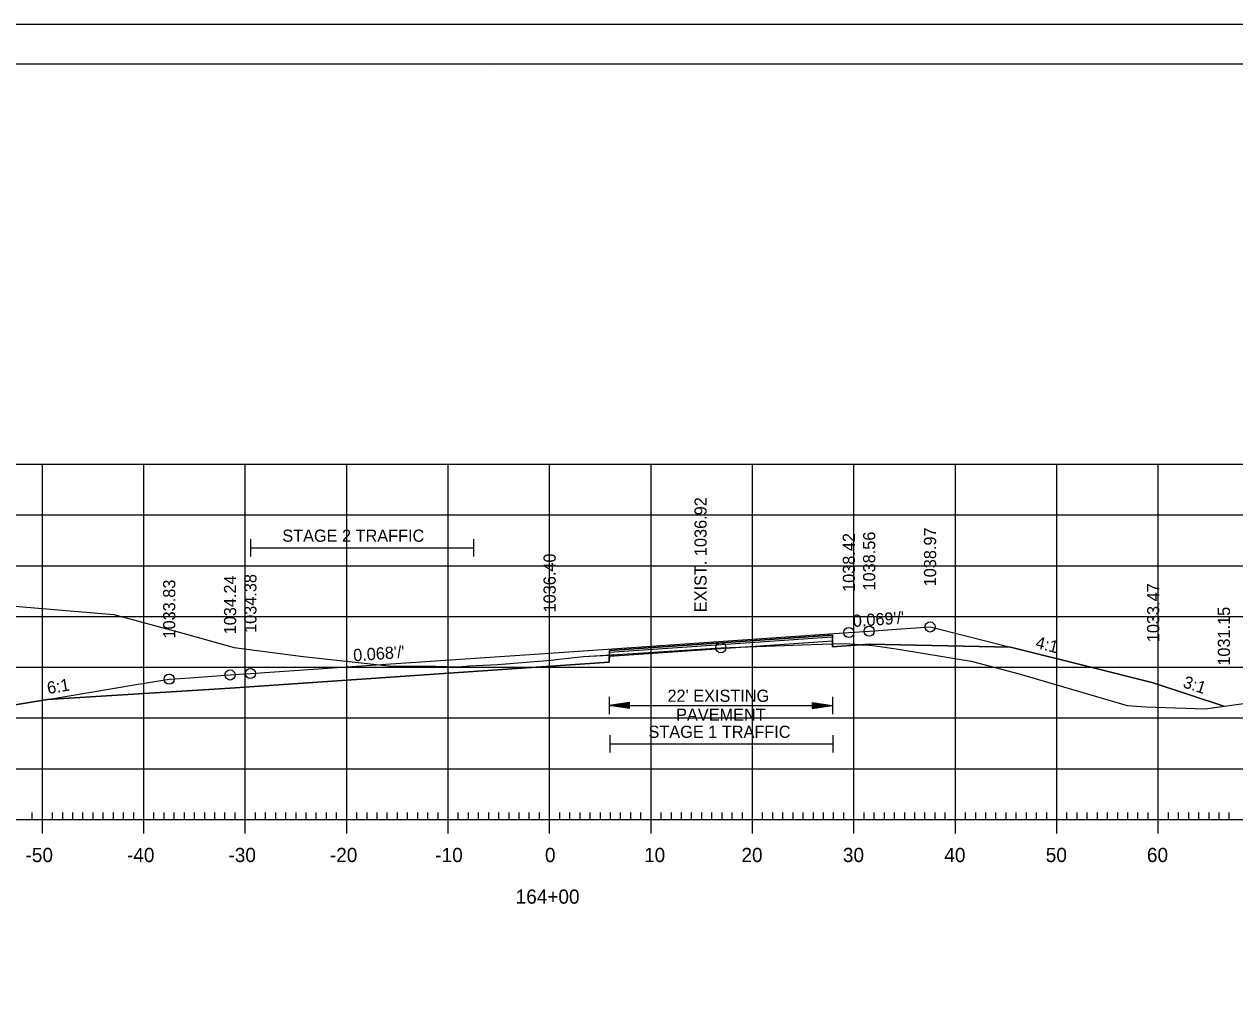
# Model space of a CAD drawing. Extents: x 1322838 to 1324533, y 339903 to 351025.
# Drawn here: x 1323651.9 to 1323771.3, y 346082.6 to 346178.8 of the extents above; entities that cross this region are included whole.
import ezdxf

# ---------------------------------------------------------------- set-up
doc = ezdxf.new("R2010")
doc.units = 0
for name, color, linetype in [('R_Alt Surface', 7, 'Continuous'), ('R_Axis', 7, 'Continuous'), ('R_Axis Annot', 7, 'Continuous'), ('R_Border', 7, 'Continuous'), ('R_Exist Surface', 7, 'Continuous'), ('R_Fin Surface', 7, 'Continuous'), ('R_Fin Surface Annot', 7, 'Continuous'), ('R_Grid', 7, 'Continuous'), ('R_No Plot', 7, 'Continuous'), ('R_Xsect Elev', 7, 'Continuous')]:
    doc.layers.add(name, color=color, linetype=linetype)

msp = doc.modelspace()

# ---------------------------------------------------------------- linework, layer by layer
at = {"layer": 'R_Alt Surface'}
msp.add_lwpolyline([(1323654.23, 346112.25), (1323672.22, 346113.37), (1323709.6, 346115.93), (1323709.61, 346117.06), (1323731.6, 346118.57), (1323731.61, 346117.44), (1323735.22, 346117.69), (1323749.14, 346117.41)], dxfattribs=at)
at = {"layer": 'R_Axis'}
for p, q in [((1323653.72, 346099.02), (1323653.72, 346101.82)), ((1323663.72, 346099.02), (1323663.72, 346101.82)), ((1323673.72, 346099.02), (1323673.72, 346101.82)), ((1323683.72, 346099.02), (1323683.72, 346101.82)), ((1323693.72, 346099.02), (1323693.72, 346101.82)), ((1323703.72, 346099.02), (1323703.72, 346101.82)), ((1323713.72, 346099.02), (1323713.72, 346101.82)), ((1323723.72, 346099.02), (1323723.72, 346101.82)), ((1323733.72, 346099.02), (1323733.72, 346101.82)), ((1323743.72, 346099.02), (1323743.72, 346101.82)), ((1323753.72, 346099.02), (1323753.72, 346101.82)), ((1323763.72, 346099.02), (1323763.72, 346101.82)), ((1323563.72, 346100.42), (1323843.72, 346100.42)), ((1323652.72, 346100.42), (1323652.72, 346101.12)), ((1323654.72, 346100.42), (1323654.72, 346101.12)), ((1323655.72, 346100.42), (1323655.72, 346101.12)), ((1323656.72, 346100.42), (1323656.72, 346101.12)), ((1323657.72, 346100.42), (1323657.72, 346101.12)), ((1323658.72, 346100.42), (1323658.72, 346101.12)), ((1323659.72, 346100.42), (1323659.72, 346101.12)), ((1323660.72, 346100.42), (1323660.72, 346101.12)), ((1323661.72, 346100.42), (1323661.72, 346101.12)), ((1323662.72, 346100.42), (1323662.72, 346101.12)), ((1323664.72, 346100.42), (1323664.72, 346101.12)), ((1323665.72, 346100.42), (1323665.72, 346101.12)), ((1323666.72, 346100.42), (1323666.72, 346101.12)), ((1323667.72, 346100.42), (1323667.72, 346101.12)), ((1323668.72, 346100.42), (1323668.72, 346101.12)), ((1323669.72, 346100.42), (1323669.72, 346101.12)), ((1323670.72, 346100.42), (1323670.72, 346101.12)), ((1323671.72, 346100.42), (1323671.72, 346101.12)), ((1323672.72, 346100.42), (1323672.72, 346101.12)), ((1323674.72, 346100.42), (1323674.72, 346101.12)), ((1323675.72, 346100.42), (1323675.72, 346101.12)), ((1323676.72, 346100.42), (1323676.72, 346101.12)), ((1323677.72, 346100.42), (1323677.72, 346101.12)), ((1323678.72, 346100.42), (1323678.72, 346101.12)), ((1323679.72, 346100.42), (1323679.72, 346101.12)), ((1323680.72, 346100.42), (1323680.72, 346101.12)), ((1323681.72, 346100.42), (1323681.72, 346101.12)), ((1323682.72, 346100.42), (1323682.72, 346101.12)), ((1323684.72, 346100.42), (1323684.72, 346101.12)), ((1323685.72, 346100.42), (1323685.72, 346101.12)), ((1323686.72, 346100.42), (1323686.72, 346101.12)), ((1323687.72, 346100.42), (1323687.72, 346101.12)), ((1323688.72, 346100.42), (1323688.72, 346101.12)), ((1323689.72, 346100.42), (1323689.72, 346101.12)), ((1323690.72, 346100.42), (1323690.72, 346101.12)), ((1323691.72, 346100.42), (1323691.72, 346101.12)), ((1323692.72, 346100.42), (1323692.72, 346101.12)), ((1323694.72, 346100.42), (1323694.72, 346101.12)), ((1323695.72, 346100.42), (1323695.72, 346101.12)), ((1323696.72, 346100.42), (1323696.72, 346101.12)), ((1323697.72, 346100.42), (1323697.72, 346101.12)), ((1323698.72, 346100.42), (1323698.72, 346101.12)), ((1323699.72, 346100.42), (1323699.72, 346101.12)), ((1323700.72, 346100.42), (1323700.72, 346101.12)), ((1323701.72, 346100.42), (1323701.72, 346101.12)), ((1323702.72, 346100.42), (1323702.72, 346101.12)), ((1323704.72, 346100.42), (1323704.72, 346101.12)), ((1323705.72, 346100.42), (1323705.72, 346101.12)), ((1323706.72, 346100.42), (1323706.72, 346101.12)), ((1323707.72, 346100.42), (1323707.72, 346101.12)), ((1323708.72, 346100.42), (1323708.72, 346101.12)), ((1323709.72, 346100.42), (1323709.72, 346101.12)), ((1323710.72, 346100.42), (1323710.72, 346101.12)), ((1323711.72, 346100.42), (1323711.72, 346101.12)), ((1323712.72, 346100.42), (1323712.72, 346101.12)), ((1323714.72, 346100.42), (1323714.72, 346101.12)), ((1323715.72, 346100.42), (1323715.72, 346101.12)), ((1323716.72, 346100.42), (1323716.72, 346101.12)), ((1323717.72, 346100.42), (1323717.72, 346101.12)), ((1323718.72, 346100.42), (1323718.72, 346101.12)), ((1323719.72, 346100.42), (1323719.72, 346101.12)), ((1323720.72, 346100.42), (1323720.72, 346101.12)), ((1323721.72, 346100.42), (1323721.72, 346101.12)), ((1323722.72, 346100.42), (1323722.72, 346101.12)), ((1323724.72, 346100.42), (1323724.72, 346101.12)), ((1323725.72, 346100.42), (1323725.72, 346101.12)), ((1323726.72, 346100.42), (1323726.72, 346101.12)), ((1323727.72, 346100.42), (1323727.72, 346101.12)), ((1323728.72, 346100.42), (1323728.72, 346101.12)), ((1323729.72, 346100.42), (1323729.72, 346101.12)), ((1323730.72, 346100.42), (1323730.72, 346101.12)), ((1323731.72, 346100.42), (1323731.72, 346101.12)), ((1323732.72, 346100.42), (1323732.72, 346101.12)), ((1323734.72, 346100.42), (1323734.72, 346101.12)), ((1323735.72, 346100.42), (1323735.72, 346101.12)), ((1323736.72, 346100.42), (1323736.72, 346101.12)), ((1323737.72, 346100.42), (1323737.72, 346101.12)), ((1323738.72, 346100.42), (1323738.72, 346101.12)), ((1323739.72, 346100.42), (1323739.72, 346101.12)), ((1323740.72, 346100.42), (1323740.72, 346101.12)), ((1323741.72, 346100.42), (1323741.72, 346101.12)), ((1323742.72, 346100.42), (1323742.72, 346101.12)), ((1323744.72, 346100.42), (1323744.72, 346101.12)), ((1323745.72, 346100.42), (1323745.72, 346101.12)), ((1323746.72, 346100.42), (1323746.72, 346101.12)), ((1323747.72, 346100.42), (1323747.72, 346101.12)), ((1323748.72, 346100.42), (1323748.72, 346101.12)), ((1323749.72, 346100.42), (1323749.72, 346101.12)), ((1323750.72, 346100.42), (1323750.72, 346101.12)), ((1323751.72, 346100.42), (1323751.72, 346101.12)), ((1323752.72, 346100.42), (1323752.72, 346101.12)), ((1323754.72, 346100.42), (1323754.72, 346101.12)), ((1323755.72, 346100.42), (1323755.72, 346101.12)), ((1323756.72, 346100.42), (1323756.72, 346101.12)), ((1323757.72, 346100.42), (1323757.72, 346101.12)), ((1323758.72, 346100.42), (1323758.72, 346101.12)), ((1323759.72, 346100.42), (1323759.72, 346101.12)), ((1323760.72, 346100.42), (1323760.72, 346101.12)), ((1323761.72, 346100.42), (1323761.72, 346101.12)), ((1323762.72, 346100.42), (1323762.72, 346101.12)), ((1323764.72, 346100.42), (1323764.72, 346101.12)), ((1323765.72, 346100.42), (1323765.72, 346101.12)), ((1323766.72, 346100.42), (1323766.72, 346101.12)), ((1323767.72, 346100.42), (1323767.72, 346101.12)), ((1323768.72, 346100.42), (1323768.72, 346101.12)), ((1323769.72, 346100.42), (1323769.72, 346101.12)), ((1323770.72, 346100.42), (1323770.72, 346101.12))]:
    msp.add_line(p, q, dxfattribs=at)
at = {"layer": 'R_Axis Annot'}
for p, q in [((1323674.22, 346128.04), (1323674.22, 346126.33)), ((1323696.22, 346128.04), (1323696.22, 346126.33)), ((1323674.22, 346127.19), (1323696.22, 346127.19)), ((1323709.6, 346112.49), (1323709.6, 346110.78)), ((1323731.6, 346112.49), (1323731.6, 346110.78)), ((1323711.6, 346111.94), (1323709.6, 346111.64)), ((1323711.6, 346111.34), (1323709.6, 346111.64)), ((1323709.6, 346111.64), (1323731.6, 346111.64)), ((1323711.6, 346111.89), (1323709.94, 346111.64)), ((1323711.6, 346111.39), (1323709.94, 346111.64)), ((1323711.6, 346111.84), (1323710.28, 346111.64)), ((1323711.6, 346111.44), (1323710.28, 346111.64)), ((1323711.6, 346111.79), (1323710.62, 346111.64)), ((1323711.6, 346111.49), (1323710.62, 346111.64)), ((1323711.6, 346111.73), (1323710.95, 346111.64)), ((1323711.6, 346111.54), (1323710.95, 346111.64)), ((1323711.6, 346111.68), (1323711.29, 346111.64)), ((1323711.6, 346111.59), (1323711.29, 346111.64)), ((1323711.6, 346111.34), (1323711.6, 346111.94)), ((1323729.6, 346111.94), (1323731.6, 346111.64)), ((1323729.6, 346111.94), (1323729.6, 346111.34)), ((1323729.6, 346111.89), (1323731.27, 346111.64)), ((1323729.6, 346111.84), (1323730.93, 346111.64)), ((1323729.6, 346111.79), (1323730.59, 346111.64)), ((1323729.6, 346111.73), (1323730.25, 346111.64)), ((1323729.6, 346111.68), (1323729.92, 346111.64)), ((1323729.6, 346111.34), (1323731.6, 346111.64)), ((1323729.6, 346111.54), (1323730.25, 346111.64)), ((1323729.6, 346111.44), (1323730.93, 346111.64)), ((1323729.6, 346111.39), (1323731.27, 346111.64)), ((1323729.6, 346111.49), (1323730.59, 346111.64)), ((1323729.6, 346111.59), (1323729.92, 346111.64)), ((1323709.64, 346108.72), (1323709.64, 346107.02)), ((1323731.64, 346108.72), (1323731.64, 346107.02)), ((1323709.64, 346107.87), (1323731.64, 346107.87))]:
    msp.add_line(p, q, dxfattribs=at)
at = {"layer": 'R_Border'}
for p, q in [((1323545.72, 346174.88), (1323861.9, 346174.88)), ((1323698.24, 346174.62), (1323698.24, 346174.62)), ((1323698.24, 346174.62), (1323698.24, 346174.62))]:
    msp.add_line(p, q, dxfattribs=at)
at = {"layer": 'R_Exist Surface'}
msp.add_lwpolyline([(1323625.6, 346123.58), (1323660.77, 346120.63), (1323667.58, 346118.79), (1323672.64, 346117.36), (1323679.44, 346116.49), (1323688.17, 346115.54), (1323691.34, 346115.55), (1323694.71, 346115.46), (1323695.82, 346115.56), (1323698.59, 346115.68), (1323702.61, 346116.02), (1323703.87, 346116.12), (1323704.63, 346116.2), (1323707.07, 346116.47), (1323710.91, 346116.7), (1323720.6, 346117.34), (1323729.5, 346117.65), (1323732.85, 346117.75), (1323735.21, 346117.58), (1323735.86, 346117.54), (1323737.88, 346117.22), (1323745.27, 346116.02), (1323750.01, 346114.76), (1323760.65, 346111.65), (1323762.5, 346111.53), (1323768.34, 346111.31), (1323774.75, 346112.2)], dxfattribs=at)
at = {"layer": 'R_Fin Surface'}
msp.add_lwpolyline([(1323647.4, 346111.11), (1323654.23, 346112.25), (1323662.77, 346113.68), (1323666.22, 346114.25), (1323668.25, 346114.39), (1323672.22, 346114.66), (1323673.11, 346114.72), (1323674.22, 346114.8), (1323674.22, 346114.8), (1323685.64, 346115.58), (1323703.72, 346116.82), (1323703.72, 346116.82), (1323733.22, 346118.84), (1323735.22, 346118.98), (1323737.9, 346119.17), (1323741.22, 346119.39), (1323744.76, 346118.51), (1323749.14, 346117.41), (1323749.15, 346117.41), (1323757.08, 346115.43), (1323763.21, 346113.89), (1323763.22, 346113.89), (1323766.98, 346112.64), (1323770.19, 346111.57)], dxfattribs=at)
at = {"layer": 'R_Grid'}
for p, q in [((1323563.72, 346135.42), (1323843.72, 346135.42)), ((1323653.72, 346100.42), (1323653.72, 346135.42)), ((1323663.72, 346100.42), (1323663.72, 346135.42)), ((1323673.72, 346100.42), (1323673.72, 346135.42)), ((1323683.72, 346100.42), (1323683.72, 346135.42)), ((1323693.72, 346100.42), (1323693.72, 346135.42)), ((1323703.72, 346100.42), (1323703.72, 346135.42)), ((1323713.72, 346100.42), (1323713.72, 346135.42)), ((1323723.72, 346100.42), (1323723.72, 346135.42)), ((1323733.72, 346100.42), (1323733.72, 346135.42)), ((1323743.72, 346100.42), (1323743.72, 346135.42)), ((1323753.72, 346100.42), (1323753.72, 346135.42)), ((1323763.72, 346100.42), (1323763.72, 346135.42)), ((1323563.72, 346130.42), (1323843.72, 346130.42)), ((1323563.72, 346125.42), (1323843.72, 346125.42)), ((1323563.72, 346120.42), (1323843.72, 346120.42)), ((1323563.72, 346115.42), (1323843.72, 346115.42)), ((1323563.72, 346110.42), (1323843.72, 346110.42)), ((1323563.72, 346105.42), (1323843.72, 346105.42)), ((1323563.72, 346100.42), (1323843.72, 346100.42))]:
    msp.add_line(p, q, dxfattribs=at)
at = {"layer": 'R_No Plot'}
for p, q in [((1323533.31, 346178.78), (1323866.65, 346178.78)), ((1323709.63, 346116.52), (1323731.63, 346118.03))]:
    msp.add_line(p, q, dxfattribs=at)
for points in [[(1323533.31, 346178.78), (1323866.65, 346178.78), (1323866.65, 345965.44), (1323533.31, 345965.44)], [(1323779.64, 346174.88), (1323799.26, 346174.88), (1323799.26, 346165), (1323815.37, 346165), (1323838.57, 346165), (1323838.57, 346132.33), (1323861.77, 346132.33), (1323861.9, 345969.42), (1323545.72, 345969.42), (1323545.72, 346174.88)], [(1323599.21, 346125.59), (1323610.85, 346124.76), (1323625.6, 346123.58), (1323660.77, 346120.63), (1323667.58, 346118.79), (1323672.64, 346117.36), (1323679.44, 346116.49), (1323688.17, 346115.54), (1323691.34, 346115.55), (1323694.71, 346115.46), (1323695.82, 346115.56), (1323698.59, 346115.68), (1323702.61, 346116.02), (1323703.87, 346116.12), (1323704.63, 346116.2), (1323707.07, 346116.47), (1323709.61, 346116.62), (1323709.6, 346115.93), (1323672.22, 346113.37), (1323654.23, 346112.25), (1323647.4, 346111.11), (1323644.21, 346110.58), (1323644.21, 346110.58), (1323599.21, 346125.58)], [(1323709.61, 346116.62), (1323710.91, 346116.7), (1323720.6, 346117.34), (1323729.5, 346117.65), (1323731.61, 346117.71), (1323731.6, 346118.57), (1323709.61, 346117.06)], [(1323731.61, 346117.71), (1323732.85, 346117.75), (1323734.41, 346117.63), (1323731.61, 346117.44)], [(1323734.41, 346117.63), (1323735.21, 346117.58), (1323735.86, 346117.54), (1323737.88, 346117.22), (1323745.27, 346116.02), (1323750.01, 346114.76), (1323760.65, 346111.65), (1323762.5, 346111.53), (1323768.34, 346111.31), (1323770.19, 346111.57), (1323766.98, 346112.64), (1323763.22, 346113.89), (1323763.21, 346113.89), (1323757.08, 346115.43), (1323749.14, 346117.41), (1323735.22, 346117.69)]]:
    msp.add_lwpolyline(points, close=True, dxfattribs=at)
msp.add_lwpolyline([(1323709.61, 346116.89), (1323731.6, 346118.4)], dxfattribs=at)
for centre in [(1323733.22, 346118.84), (1323735.22, 346118.98), (1323741.22, 346119.39), (1323720.6, 346117.34), (1323666.22, 346114.25), (1323672.22, 346114.66), (1323674.22, 346114.8)]:
    msp.add_circle(centre, 0.5, dxfattribs=at)

# ---------------------------------------------------------------- texts
at = {"layer": 'R_Axis Annot'}
for s, height, p in [('STAGE 2 TRAFFIC', 1.2, (1323677.37, 346127.78)), ("22' EXISTING ", 1.2, (1323715.34, 346112.01)), ('PAVEMENT', 1.2, (1323716.19, 346110.15)), ('STAGE 1 TRAFFIC', 1.2, (1323713.47, 346108.46)), ('-50', 1.4, (1323652.06, 346096.22)), ('-40', 1.4, (1323662.06, 346096.22)), ('-30', 1.4, (1323672.06, 346096.22)), ('-20', 1.4, (1323682.06, 346096.22)), ('-10', 1.4, (1323692.45, 346096.22)), ('0', 1.4, (1323703.26, 346096.22)), ('10', 1.4, (1323713.03, 346096.22)), ('20', 1.4, (1323722.63, 346096.22)), ('30', 1.4, (1323732.63, 346096.22)), ('40', 1.4, (1323742.63, 346096.22)), ('50', 1.4, (1323752.63, 346096.22)), ('60', 1.4, (1323762.6, 346096.22)), ('164+00', 1.4, (1323700.37, 346092.12))]:
    msp.add_text(s, height=height, dxfattribs=at).set_placement(p)
at = {"layer": 'R_Fin Surface Annot'}
for s, rotation, p in [('1038.97', 90, (1323741.82, 346123.39)), ('1038.42', 90, (1323733.82, 346122.84)), ('1038.56', 90, (1323735.82, 346122.98)), ('1036.40', 90, (1323704.32, 346120.82)), ('1034.24', 90, (1323672.82, 346118.66)), ('1034.38', 90, (1323674.82, 346118.8)), ('1033.83', 90, (1323666.82, 346118.25)), ('1033.47', 90, (1323763.82, 346117.89)), ("0.069'/'", 3.9261, (1323733.65, 346119.38)), ('1031.15', 90, (1323770.79, 346115.57)), ('4:1', 345.964, (1323751.53, 346117.33)), ("0.068'/'", 3.9245, (1323684.4, 346116)), ('6:1', 9.4605, (1323654.28, 346112.77)), ('3:1', 341.566, (1323766.07, 346113.47))]:
    msp.add_text(s, height=1.2, rotation=rotation, dxfattribs=at).set_placement(p)
at = {"layer": 'R_Xsect Elev'}
msp.add_text('EXIST. 1036.92', height=1.2, rotation=90, dxfattribs=at).set_placement((1323719.2, 346120.84))

doc.saveas('drawing.dxf')
